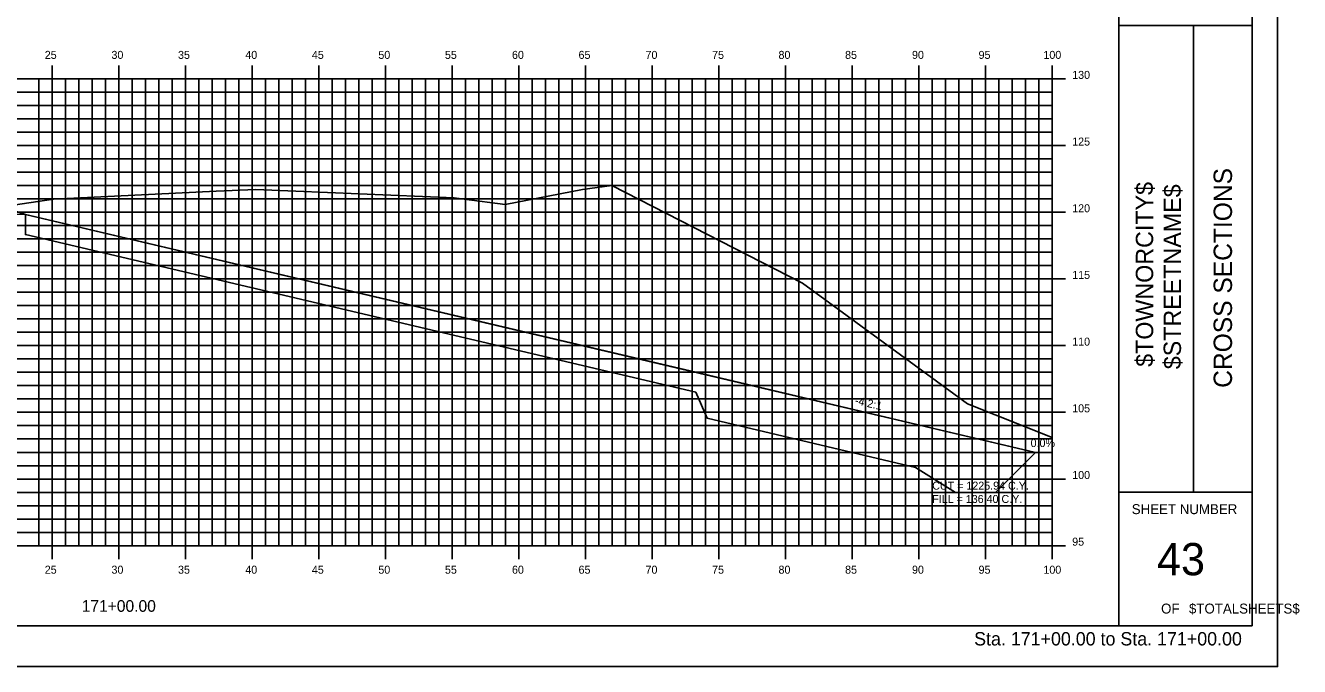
# Model space of a CAD drawing. Extents: x 850598 to 870284, y 366541 to 366651.
# Drawn here: x 855996.1 to 856091.6, y 366541.2 to 366589.2 of the extents above; entities that cross this region are included whole.
import ezdxf

# ---------------------------------------------------------------- set-up
doc = ezdxf.new("R2010")
doc.units = 0
for name, color, linetype in [('ANNOTATION', 7, 'Continuous'), ('BORDER', 7, 'Continuous'), ('D_Drainage_RipRap', 7, 'Continuous'), ('D_Roadway_Centerline', 7, 'Continuous'), ('D_Roadway_SlopeLines', 7, 'Continuous'), ('D_Roadway_SubGrade', 7, 'Continuous'), ('D_Text_Standard', 7, 'Continuous'), ('H_V ANNOTATION', 7, 'Continuous'), ('HIGHWAY_TITLE', 7, 'Continuous'), ('MAJOR', 7, 'Continuous'), ('MINOR', 7, 'Continuous'), ('PLOT BOUNDARY', 7, 'Continuous'), ('S_Roadway_Centerline', 7, 'Continuous')]:
    doc.layers.add(name, color=color, linetype=linetype)

msp = doc.modelspace()

# ---------------------------------------------------------------- linework, layer by layer
at = {"layer": 'BORDER'}
for p, q in [((856078.054, 366544.225), (856078.054, 366649.225)), ((856088.054, 366544.225), (856088.054, 366649.225)), ((856078.054, 366589.228), (856088.054, 366589.228)), ((856083.645, 366554.228), (856083.645, 366589.228)), ((856078.054, 366554.228), (856088.054, 366554.228)), ((855928.054, 366544.225), (856088.054, 366544.225))]:
    msp.add_line(p, q, dxfattribs=at)
at = {"layer": 'D_Drainage_RipRap'}
msp.add_lwpolyline([(856046.318, 366563.225), (856061.944, 366559.547), (856071.806, 366557.225), (856068.806, 366554.225), (856065.806, 366554.225), (856062.806, 366556.097), (856047.18, 366559.775), (856046.318, 366561.725), (855996.054, 366573.557), (855996.054, 366575.057)], close=True, dxfattribs=at)
at = {"layer": 'D_Roadway_Centerline'}
msp.add_lwpolyline([(855944.118, 366572.532), (855948.054, 366573.844), (855951.856, 366575.111), (855958.054, 366577.177), (855962.054, 366577.417), (855973.054, 366577.747), (855984.054, 366577.417), (855988.054, 366577.177), (855990.054, 366577.057), (855996.054, 366575.057), (856046.318, 366563.225), (856061.944, 366559.547), (856071.806, 366557.225), (856073.054, 366557.225)], dxfattribs=at)
at = {"layer": 'D_Roadway_SlopeLines'}
msp.add_lwpolyline([(855996.054, 366575.057), (856071.806, 366557.225), (856071.806, 366557.225)], dxfattribs=at)
at = {"layer": 'D_Roadway_SubGrade'}
msp.add_lwpolyline([(855984.054, 366576.917), (855985.054, 366576.857), (855985.054, 366577.107), (855990.054, 366576.807), (855990.054, 366577.057), (855996.054, 366575.057), (855984.054, 366575.417)], close=True, dxfattribs=at)
at = {"layer": 'MAJOR'}
for p, q in [((855998.054, 366586.227), (855998.054, 366585.225)), ((855998.054, 366586.227), (855998.054, 366585.225)), ((856003.054, 366586.227), (856003.054, 366585.225)), ((856003.054, 366586.227), (856003.054, 366585.225)), ((856008.054, 366586.227), (856008.054, 366585.225)), ((856008.054, 366586.227), (856008.054, 366585.225)), ((856013.054, 366586.227), (856013.054, 366585.225)), ((856013.054, 366586.227), (856013.054, 366585.225)), ((856018.054, 366586.227), (856018.054, 366585.225)), ((856018.054, 366586.227), (856018.054, 366585.225)), ((856023.054, 366586.227), (856023.054, 366585.225)), ((856023.054, 366586.227), (856023.054, 366585.225)), ((856028.054, 366586.227), (856028.054, 366585.225)), ((856028.054, 366586.227), (856028.054, 366585.225)), ((856033.054, 366586.227), (856033.054, 366585.225)), ((856033.054, 366586.227), (856033.054, 366585.225)), ((856038.054, 366586.227), (856038.054, 366585.225)), ((856038.054, 366586.227), (856038.054, 366585.225)), ((856043.054, 366586.227), (856043.054, 366585.225)), ((856043.054, 366586.227), (856043.054, 366585.225)), ((856048.054, 366586.227), (856048.054, 366585.225)), ((856048.054, 366586.227), (856048.054, 366585.225)), ((856053.054, 366586.227), (856053.054, 366585.225)), ((856053.054, 366586.227), (856053.054, 366585.225)), ((856058.054, 366586.227), (856058.054, 366585.225)), ((856058.054, 366586.227), (856058.054, 366585.225)), ((856063.054, 366586.227), (856063.054, 366585.225)), ((856063.054, 366586.227), (856063.054, 366585.225)), ((856068.054, 366586.227), (856068.054, 366585.225)), ((856068.054, 366586.227), (856068.054, 366585.225)), ((856073.054, 366586.227), (856073.054, 366585.225)), ((856073.054, 366586.227), (856073.054, 366585.225)), ((855933.054, 366585.225), (856073.054, 366585.225)), ((855933.054, 366585.225), (856073.054, 366585.225)), ((855933.054, 366585.225), (856073.054, 366585.225)), ((855933.054, 366585.225), (856073.054, 366585.225)), ((855998.054, 366550.225), (855998.054, 366585.225)), ((855998.054, 366550.225), (855998.054, 366585.225)), ((856003.054, 366550.225), (856003.054, 366585.225)), ((856003.054, 366550.225), (856003.054, 366585.225)), ((856008.054, 366550.225), (856008.054, 366585.225)), ((856008.054, 366550.225), (856008.054, 366585.225)), ((856013.054, 366550.225), (856013.054, 366585.225)), ((856013.054, 366550.225), (856013.054, 366585.225)), ((856018.054, 366550.225), (856018.054, 366585.225)), ((856018.054, 366550.225), (856018.054, 366585.225)), ((856023.054, 366550.225), (856023.054, 366585.225)), ((856023.054, 366550.225), (856023.054, 366585.225)), ((856028.054, 366550.225), (856028.054, 366585.225)), ((856028.054, 366550.225), (856028.054, 366585.225)), ((856033.054, 366550.225), (856033.054, 366585.225)), ((856033.054, 366550.225), (856033.054, 366585.225)), ((856038.054, 366550.225), (856038.054, 366585.225)), ((856038.054, 366550.225), (856038.054, 366585.225)), ((856043.054, 366550.225), (856043.054, 366585.225)), ((856043.054, 366550.225), (856043.054, 366585.225)), ((856048.054, 366550.225), (856048.054, 366585.225)), ((856048.054, 366550.225), (856048.054, 366585.225)), ((856053.054, 366550.225), (856053.054, 366585.225)), ((856053.054, 366550.225), (856053.054, 366585.225)), ((856058.054, 366550.225), (856058.054, 366585.225)), ((856058.054, 366550.225), (856058.054, 366585.225)), ((856063.054, 366550.225), (856063.054, 366585.225)), ((856063.054, 366550.225), (856063.054, 366585.225)), ((856068.054, 366550.225), (856068.054, 366585.225)), ((856068.054, 366550.225), (856068.054, 366585.225)), ((856074.056, 366585.225), (856072.052, 366585.225)), ((856074.056, 366585.225), (856072.052, 366585.225)), ((856073.054, 366550.225), (856073.054, 366585.225)), ((856073.054, 366550.225), (856073.054, 366585.225)), ((856073.054, 366550.225), (856073.054, 366585.225)), ((856073.054, 366550.225), (856073.054, 366585.225)), ((855933.054, 366580.225), (856073.054, 366580.225)), ((855933.054, 366580.225), (856073.054, 366580.225)), ((856074.056, 366580.225), (856072.052, 366580.225)), ((856074.056, 366580.225), (856072.052, 366580.225)), ((855933.054, 366575.225), (856073.054, 366575.225)), ((855933.054, 366575.225), (856073.054, 366575.225)), ((856074.056, 366575.225), (856072.052, 366575.225)), ((856074.056, 366575.225), (856072.052, 366575.225)), ((855933.054, 366570.225), (856073.054, 366570.225)), ((855933.054, 366570.225), (856073.054, 366570.225)), ((856074.056, 366570.225), (856072.052, 366570.225)), ((856074.056, 366570.225), (856072.052, 366570.225)), ((855933.054, 366565.225), (856073.054, 366565.225)), ((855933.054, 366565.225), (856073.054, 366565.225)), ((856074.056, 366565.225), (856072.052, 366565.225)), ((856074.056, 366565.225), (856072.052, 366565.225)), ((855933.054, 366560.225), (856073.054, 366560.225)), ((855933.054, 366560.225), (856073.054, 366560.225)), ((856074.056, 366560.225), (856072.052, 366560.225)), ((856074.056, 366560.225), (856072.052, 366560.225)), ((855933.054, 366555.225), (856073.054, 366555.225)), ((855933.054, 366555.225), (856073.054, 366555.225)), ((856074.056, 366555.225), (856072.052, 366555.225)), ((856074.056, 366555.225), (856072.052, 366555.225)), ((855933.054, 366550.225), (856073.054, 366550.225)), ((855933.054, 366550.225), (856073.054, 366550.225)), ((855933.054, 366550.225), (856073.054, 366550.225)), ((855933.054, 366550.225), (856073.054, 366550.225)), ((855998.054, 366549.223), (855998.054, 366550.225)), ((855998.054, 366549.223), (855998.054, 366550.225)), ((856003.054, 366549.223), (856003.054, 366550.225)), ((856003.054, 366549.223), (856003.054, 366550.225)), ((856008.054, 366549.223), (856008.054, 366550.225)), ((856008.054, 366549.223), (856008.054, 366550.225)), ((856013.054, 366549.223), (856013.054, 366550.225)), ((856013.054, 366549.223), (856013.054, 366550.225)), ((856018.054, 366549.223), (856018.054, 366550.225)), ((856018.054, 366549.223), (856018.054, 366550.225)), ((856023.054, 366549.223), (856023.054, 366550.225)), ((856023.054, 366549.223), (856023.054, 366550.225)), ((856028.054, 366549.223), (856028.054, 366550.225)), ((856028.054, 366549.223), (856028.054, 366550.225)), ((856033.054, 366549.223), (856033.054, 366550.225)), ((856033.054, 366549.223), (856033.054, 366550.225)), ((856038.054, 366549.223), (856038.054, 366550.225)), ((856038.054, 366549.223), (856038.054, 366550.225)), ((856043.054, 366549.223), (856043.054, 366550.225)), ((856043.054, 366549.223), (856043.054, 366550.225)), ((856048.054, 366549.223), (856048.054, 366550.225)), ((856048.054, 366549.223), (856048.054, 366550.225)), ((856053.054, 366549.223), (856053.054, 366550.225)), ((856053.054, 366549.223), (856053.054, 366550.225)), ((856058.054, 366549.223), (856058.054, 366550.225)), ((856058.054, 366549.223), (856058.054, 366550.225)), ((856063.054, 366549.223), (856063.054, 366550.225)), ((856063.054, 366549.223), (856063.054, 366550.225)), ((856068.054, 366549.223), (856068.054, 366550.225)), ((856068.054, 366549.223), (856068.054, 366550.225)), ((856074.056, 366550.225), (856072.052, 366550.225)), ((856074.056, 366550.225), (856072.052, 366550.225)), ((856073.054, 366549.223), (856073.054, 366550.225)), ((856073.054, 366549.223), (856073.054, 366550.225))]:
    msp.add_line(p, q, dxfattribs=at)
at = {"layer": 'MINOR'}
for p, q in [((855997.054, 366550.225), (855997.054, 366585.225)), ((855997.054, 366550.225), (855997.054, 366585.225)), ((855999.054, 366550.225), (855999.054, 366585.225)), ((855999.054, 366550.225), (855999.054, 366585.225)), ((856000.054, 366550.225), (856000.054, 366585.225)), ((856000.054, 366550.225), (856000.054, 366585.225)), ((856001.054, 366550.225), (856001.054, 366585.225)), ((856001.054, 366550.225), (856001.054, 366585.225)), ((856002.054, 366550.225), (856002.054, 366585.225)), ((856002.054, 366550.225), (856002.054, 366585.225)), ((856004.054, 366550.225), (856004.054, 366585.225)), ((856004.054, 366550.225), (856004.054, 366585.225)), ((856005.054, 366550.225), (856005.054, 366585.225)), ((856005.054, 366550.225), (856005.054, 366585.225)), ((856006.054, 366550.225), (856006.054, 366585.225)), ((856006.054, 366550.225), (856006.054, 366585.225)), ((856007.054, 366550.225), (856007.054, 366585.225)), ((856007.054, 366550.225), (856007.054, 366585.225)), ((856009.054, 366550.225), (856009.054, 366585.225)), ((856009.054, 366550.225), (856009.054, 366585.225)), ((856010.054, 366550.225), (856010.054, 366585.225)), ((856010.054, 366550.225), (856010.054, 366585.225)), ((856011.054, 366550.225), (856011.054, 366585.225)), ((856011.054, 366550.225), (856011.054, 366585.225)), ((856012.054, 366550.225), (856012.054, 366585.225)), ((856012.054, 366550.225), (856012.054, 366585.225)), ((856014.054, 366550.225), (856014.054, 366585.225)), ((856014.054, 366550.225), (856014.054, 366585.225)), ((856015.054, 366550.225), (856015.054, 366585.225)), ((856015.054, 366550.225), (856015.054, 366585.225)), ((856016.054, 366550.225), (856016.054, 366585.225)), ((856016.054, 366550.225), (856016.054, 366585.225)), ((856017.054, 366550.225), (856017.054, 366585.225)), ((856017.054, 366550.225), (856017.054, 366585.225)), ((856019.054, 366550.225), (856019.054, 366585.225)), ((856019.054, 366550.225), (856019.054, 366585.225)), ((856020.054, 366550.225), (856020.054, 366585.225)), ((856020.054, 366550.225), (856020.054, 366585.225)), ((856021.054, 366550.225), (856021.054, 366585.225)), ((856021.054, 366550.225), (856021.054, 366585.225)), ((856022.054, 366550.225), (856022.054, 366585.225)), ((856022.054, 366550.225), (856022.054, 366585.225)), ((856024.054, 366550.225), (856024.054, 366585.225)), ((856024.054, 366550.225), (856024.054, 366585.225)), ((856025.054, 366550.225), (856025.054, 366585.225)), ((856025.054, 366550.225), (856025.054, 366585.225)), ((856026.054, 366550.225), (856026.054, 366585.225)), ((856026.054, 366550.225), (856026.054, 366585.225)), ((856027.054, 366550.225), (856027.054, 366585.225)), ((856027.054, 366550.225), (856027.054, 366585.225)), ((856029.054, 366550.225), (856029.054, 366585.225)), ((856029.054, 366550.225), (856029.054, 366585.225)), ((856030.054, 366550.225), (856030.054, 366585.225)), ((856030.054, 366550.225), (856030.054, 366585.225)), ((856031.054, 366550.225), (856031.054, 366585.225)), ((856031.054, 366550.225), (856031.054, 366585.225)), ((856032.054, 366550.225), (856032.054, 366585.225)), ((856032.054, 366550.225), (856032.054, 366585.225)), ((856034.054, 366550.225), (856034.054, 366585.225)), ((856034.054, 366550.225), (856034.054, 366585.225)), ((856035.054, 366550.225), (856035.054, 366585.225)), ((856035.054, 366550.225), (856035.054, 366585.225)), ((856036.054, 366550.225), (856036.054, 366585.225)), ((856036.054, 366550.225), (856036.054, 366585.225)), ((856037.054, 366550.225), (856037.054, 366585.225)), ((856037.054, 366550.225), (856037.054, 366585.225)), ((856039.054, 366550.225), (856039.054, 366585.225)), ((856039.054, 366550.225), (856039.054, 366585.225)), ((856040.054, 366550.225), (856040.054, 366585.225)), ((856040.054, 366550.225), (856040.054, 366585.225)), ((856041.054, 366550.225), (856041.054, 366585.225)), ((856041.054, 366550.225), (856041.054, 366585.225)), ((856042.054, 366550.225), (856042.054, 366585.225)), ((856042.054, 366550.225), (856042.054, 366585.225)), ((856044.054, 366550.225), (856044.054, 366585.225)), ((856044.054, 366550.225), (856044.054, 366585.225)), ((856045.054, 366550.225), (856045.054, 366585.225)), ((856045.054, 366550.225), (856045.054, 366585.225)), ((856046.054, 366550.225), (856046.054, 366585.225)), ((856046.054, 366550.225), (856046.054, 366585.225)), ((856047.054, 366550.225), (856047.054, 366585.225)), ((856047.054, 366550.225), (856047.054, 366585.225)), ((856049.054, 366550.225), (856049.054, 366585.225)), ((856049.054, 366550.225), (856049.054, 366585.225)), ((856050.054, 366550.225), (856050.054, 366585.225)), ((856050.054, 366550.225), (856050.054, 366585.225)), ((856051.054, 366550.225), (856051.054, 366585.225)), ((856051.054, 366550.225), (856051.054, 366585.225)), ((856052.054, 366550.225), (856052.054, 366585.225)), ((856052.054, 366550.225), (856052.054, 366585.225)), ((856054.054, 366550.225), (856054.054, 366585.225)), ((856054.054, 366550.225), (856054.054, 366585.225)), ((856055.054, 366550.225), (856055.054, 366585.225)), ((856055.054, 366550.225), (856055.054, 366585.225)), ((856056.054, 366550.225), (856056.054, 366585.225)), ((856056.054, 366550.225), (856056.054, 366585.225)), ((856057.054, 366550.225), (856057.054, 366585.225)), ((856057.054, 366550.225), (856057.054, 366585.225)), ((856059.054, 366550.225), (856059.054, 366585.225)), ((856059.054, 366550.225), (856059.054, 366585.225)), ((856060.054, 366550.225), (856060.054, 366585.225)), ((856060.054, 366550.225), (856060.054, 366585.225)), ((856061.054, 366550.225), (856061.054, 366585.225)), ((856061.054, 366550.225), (856061.054, 366585.225)), ((856062.054, 366550.225), (856062.054, 366585.225)), ((856062.054, 366550.225), (856062.054, 366585.225)), ((856064.054, 366550.225), (856064.054, 366585.225)), ((856064.054, 366550.225), (856064.054, 366585.225)), ((856065.054, 366550.225), (856065.054, 366585.225)), ((856065.054, 366550.225), (856065.054, 366585.225)), ((856066.054, 366550.225), (856066.054, 366585.225)), ((856066.054, 366550.225), (856066.054, 366585.225)), ((856067.054, 366550.225), (856067.054, 366585.225)), ((856067.054, 366550.225), (856067.054, 366585.225)), ((856069.054, 366550.225), (856069.054, 366585.225)), ((856069.054, 366550.225), (856069.054, 366585.225)), ((856070.054, 366550.225), (856070.054, 366585.225)), ((856070.054, 366550.225), (856070.054, 366585.225)), ((856071.054, 366550.225), (856071.054, 366585.225)), ((856071.054, 366550.225), (856071.054, 366585.225)), ((856072.054, 366550.225), (856072.054, 366585.225)), ((856072.054, 366550.225), (856072.054, 366585.225)), ((855933.054, 366584.225), (856073.054, 366584.225)), ((855933.054, 366584.225), (856073.054, 366584.225)), ((856073.054, 366584.225), (856072.052, 366584.225)), ((856073.054, 366584.225), (856072.052, 366584.225)), ((855933.054, 366583.225), (856073.054, 366583.225)), ((855933.054, 366583.225), (856073.054, 366583.225)), ((856073.054, 366583.225), (856072.052, 366583.225)), ((856073.054, 366583.225), (856072.052, 366583.225)), ((855933.054, 366582.225), (856073.054, 366582.225)), ((855933.054, 366582.225), (856073.054, 366582.225)), ((856073.054, 366582.225), (856072.052, 366582.225)), ((856073.054, 366582.225), (856072.052, 366582.225)), ((855933.054, 366581.225), (856073.054, 366581.225)), ((855933.054, 366581.225), (856073.054, 366581.225)), ((856073.054, 366581.225), (856072.052, 366581.225)), ((856073.054, 366581.225), (856072.052, 366581.225)), ((855933.054, 366579.225), (856073.054, 366579.225)), ((855933.054, 366579.225), (856073.054, 366579.225)), ((856073.054, 366579.225), (856072.052, 366579.225)), ((856073.054, 366579.225), (856072.052, 366579.225)), ((855933.054, 366578.225), (856073.054, 366578.225)), ((855933.054, 366578.225), (856073.054, 366578.225)), ((856073.054, 366578.225), (856072.052, 366578.225)), ((856073.054, 366578.225), (856072.052, 366578.225)), ((855933.054, 366577.225), (856073.054, 366577.225)), ((855933.054, 366577.225), (856073.054, 366577.225)), ((856073.054, 366577.225), (856072.052, 366577.225)), ((856073.054, 366577.225), (856072.052, 366577.225)), ((855933.054, 366576.225), (856073.054, 366576.225)), ((855933.054, 366576.225), (856073.054, 366576.225)), ((856073.054, 366576.225), (856072.052, 366576.225)), ((856073.054, 366576.225), (856072.052, 366576.225)), ((855933.054, 366574.225), (856073.054, 366574.225)), ((855933.054, 366574.225), (856073.054, 366574.225)), ((856073.054, 366574.225), (856072.052, 366574.225)), ((856073.054, 366574.225), (856072.052, 366574.225)), ((855933.054, 366573.225), (856073.054, 366573.225)), ((855933.054, 366573.225), (856073.054, 366573.225)), ((856073.054, 366573.225), (856072.052, 366573.225)), ((856073.054, 366573.225), (856072.052, 366573.225)), ((855933.054, 366572.225), (856073.054, 366572.225)), ((855933.054, 366572.225), (856073.054, 366572.225)), ((856073.054, 366572.225), (856072.052, 366572.225)), ((856073.054, 366572.225), (856072.052, 366572.225)), ((855933.054, 366571.225), (856073.054, 366571.225)), ((855933.054, 366571.225), (856073.054, 366571.225)), ((856073.054, 366571.225), (856072.052, 366571.225)), ((856073.054, 366571.225), (856072.052, 366571.225)), ((855933.054, 366569.225), (856073.054, 366569.225)), ((855933.054, 366569.225), (856073.054, 366569.225)), ((856073.054, 366569.225), (856072.052, 366569.225)), ((856073.054, 366569.225), (856072.052, 366569.225)), ((855933.054, 366568.225), (856073.054, 366568.225)), ((855933.054, 366568.225), (856073.054, 366568.225)), ((856073.054, 366568.225), (856072.052, 366568.225)), ((856073.054, 366568.225), (856072.052, 366568.225)), ((855933.054, 366567.225), (856073.054, 366567.225)), ((855933.054, 366567.225), (856073.054, 366567.225)), ((856073.054, 366567.225), (856072.052, 366567.225)), ((856073.054, 366567.225), (856072.052, 366567.225)), ((855933.054, 366566.225), (856073.054, 366566.225)), ((855933.054, 366566.225), (856073.054, 366566.225)), ((856073.054, 366566.225), (856072.052, 366566.225)), ((856073.054, 366566.225), (856072.052, 366566.225)), ((855933.054, 366564.225), (856073.054, 366564.225)), ((855933.054, 366564.225), (856073.054, 366564.225)), ((856073.054, 366564.225), (856072.052, 366564.225)), ((856073.054, 366564.225), (856072.052, 366564.225)), ((855933.054, 366563.225), (856073.054, 366563.225)), ((855933.054, 366563.225), (856073.054, 366563.225)), ((856073.054, 366563.225), (856072.052, 366563.225)), ((856073.054, 366563.225), (856072.052, 366563.225)), ((855933.054, 366562.225), (856073.054, 366562.225)), ((855933.054, 366562.225), (856073.054, 366562.225)), ((856073.054, 366562.225), (856072.052, 366562.225)), ((856073.054, 366562.225), (856072.052, 366562.225)), ((855933.054, 366561.225), (856073.054, 366561.225)), ((855933.054, 366561.225), (856073.054, 366561.225)), ((856073.054, 366561.225), (856072.052, 366561.225)), ((856073.054, 366561.225), (856072.052, 366561.225)), ((855933.054, 366559.225), (856073.054, 366559.225)), ((855933.054, 366559.225), (856073.054, 366559.225)), ((856073.054, 366559.225), (856072.052, 366559.225)), ((856073.054, 366559.225), (856072.052, 366559.225)), ((855933.054, 366558.225), (856073.054, 366558.225)), ((855933.054, 366558.225), (856073.054, 366558.225)), ((856073.054, 366558.225), (856072.052, 366558.225)), ((856073.054, 366558.225), (856072.052, 366558.225)), ((855933.054, 366557.225), (856073.054, 366557.225)), ((855933.054, 366557.225), (856073.054, 366557.225)), ((856073.054, 366557.225), (856072.052, 366557.225)), ((856073.054, 366557.225), (856072.052, 366557.225)), ((855933.054, 366556.225), (856073.054, 366556.225)), ((855933.054, 366556.225), (856073.054, 366556.225)), ((856073.054, 366556.225), (856072.052, 366556.225)), ((856073.054, 366556.225), (856072.052, 366556.225)), ((855933.054, 366554.225), (856073.054, 366554.225)), ((855933.054, 366554.225), (856073.054, 366554.225)), ((856073.054, 366554.225), (856072.052, 366554.225)), ((856073.054, 366554.225), (856072.052, 366554.225)), ((855933.054, 366553.225), (856073.054, 366553.225)), ((855933.054, 366553.225), (856073.054, 366553.225)), ((856073.054, 366553.225), (856072.052, 366553.225)), ((856073.054, 366553.225), (856072.052, 366553.225)), ((855933.054, 366552.225), (856073.054, 366552.225)), ((855933.054, 366552.225), (856073.054, 366552.225)), ((856073.054, 366552.225), (856072.052, 366552.225)), ((856073.054, 366552.225), (856072.052, 366552.225)), ((855933.054, 366551.225), (856073.054, 366551.225)), ((855933.054, 366551.225), (856073.054, 366551.225)), ((856073.054, 366551.225), (856072.052, 366551.225)), ((856073.054, 366551.225), (856072.052, 366551.225))]:
    msp.add_line(p, q, dxfattribs=at)
at = {"layer": 'PLOT BOUNDARY'}
msp.add_lwpolyline([(855919.961, 366541.166), (856089.961, 366541.166), (856089.961, 366651.166), (855919.961, 366651.166)], close=True, dxfattribs=at)
at = {"layer": 'S_Roadway_Centerline'}
msp.add_lwpolyline([(855933.054, 366572.18), (855941.836, 366572.446), (855941.937, 366572.401), (855958.25, 366573.382), (855980.032, 366574.63), (855981.616, 366574.892), (855981.916, 366574.866), (855985.454, 366573.722), (855993.641, 366575.472), (855994.485, 366575.642), (855994.637, 366575.675), (855998.159, 366576.203), (856010.354, 366576.816), (856013.332, 366576.936), (856016.317, 366576.805), (856028.199, 366576.305), (856028.96, 366576.202), (856032.024, 366575.804), (856037.834, 366576.922), (856040.034, 366577.226), (856054.317, 366569.904), (856066.71, 366560.873), (856073.054, 366558.329)], dxfattribs=at)

# ---------------------------------------------------------------- texts
at = {"layer": 'ANNOTATION'}
msp.add_text('-4.2:1', height=0.6, rotation=346.75391, dxfattribs=at).set_placement((856058.217, 366560.852))
msp.add_text('0.0%', height=0.6, dxfattribs=at).set_placement((856071.435, 366557.625))
at = {"layer": 'BORDER'}
for s, height, rotation, p in [('CROSS SECTIONS', 1.37787, 90, (856086.539, 366562.062)), ('SHEET NUMBER', 0.74527, 360, (856079.02, 366552.592)), ('43', 2.4194, 360, (856080.915, 366548.008)), ('OF', 0.7453, 360, (856081.221, 366545.138)), ('$TOTALSHEETS$', 0.74527, 360, (856083.311, 366545.138))]:
    msp.add_text(s, height=height, rotation=rotation, dxfattribs=at).set_placement(p)
at = {"layer": 'D_Text_Standard'}
for s, p in [('CUT = 1225.94 C.Y.', (856064.054, 366554.425)), ('FILL = 136.40 C.Y.', (856064.054, 366553.429))]:
    msp.add_text(s, height=0.6, dxfattribs=at).set_placement(p)
at = {"layer": 'H_V ANNOTATION'}
for s, height, p in [('25', 0.6, (855997.5, 366586.725)), ('30', 0.6, (856002.503, 366586.725)), ('35', 0.6, (856007.495, 366586.725)), ('40', 0.6, (856012.54, 366586.725)), ('45', 0.6, (856017.532, 366586.725)), ('50', 0.6, (856022.519, 366586.725)), ('55', 0.6, (856027.511, 366586.725)), ('60', 0.6, (856032.54, 366586.725)), ('65', 0.6, (856037.532, 366586.725)), ('70', 0.6, (856042.556, 366586.725)), ('75', 0.6, (856047.548, 366586.725)), ('80', 0.6, (856052.529, 366586.725)), ('85', 0.6, (856057.521, 366586.725)), ('90', 0.6, (856062.54, 366586.725)), ('95', 0.6, (856067.532, 366586.725)), ('100', 0.6, (856072.396, 366586.725)), ('130', 0.6, (856074.554, 366585.225)), ('125', 0.6, (856074.554, 366580.225)), ('120', 0.6, (856074.554, 366575.225)), ('115', 0.6, (856074.554, 366570.225)), ('110', 0.6, (856074.554, 366565.225)), ('105', 0.6, (856074.554, 366560.225)), ('100', 0.6, (856074.554, 366555.225)), ('95', 0.6, (856074.554, 366550.225)), ('25', 0.6, (855997.5, 366548.125)), ('30', 0.6, (856002.503, 366548.125)), ('35', 0.6, (856007.495, 366548.125)), ('40', 0.6, (856012.54, 366548.125)), ('45', 0.6, (856017.532, 366548.125)), ('50', 0.6, (856022.519, 366548.125)), ('55', 0.6, (856027.511, 366548.125)), ('60', 0.6, (856032.54, 366548.125)), ('65', 0.6, (856037.532, 366548.125)), ('70', 0.6, (856042.556, 366548.125)), ('75', 0.6, (856047.548, 366548.125)), ('80', 0.6, (856052.529, 366548.125)), ('85', 0.6, (856057.521, 366548.125)), ('90', 0.6, (856062.54, 366548.125)), ('95', 0.6, (856067.532, 366548.125)), ('100', 0.6, (856072.396, 366548.125)), ('171+00.00', 0.875, (856000.268, 366545.268)), ('Sta. 171+00.00 to Sta. 171+00.00', 1.0002, (856067.2, 366542.745))]:
    msp.add_text(s, height=height, dxfattribs=at).set_placement(p)
at = {"layer": 'HIGHWAY_TITLE'}
for s, p in [('$TOWNORCITY$', (856080.627, 366563.637)), ('$STREETNAME$', (856082.714, 366563.457))]:
    msp.add_text(s, height=1.30428, rotation=90, dxfattribs=at).set_placement(p)
at = {"layer": 'S_Roadway_Centerline'}
for s, p in [('C', (856013.327, 366576.936)), ('L', (856013.332, 366576.929))]:
    msp.add_text(s, height=0.0146, dxfattribs=at).set_placement(p)

doc.saveas('drawing.dxf')
